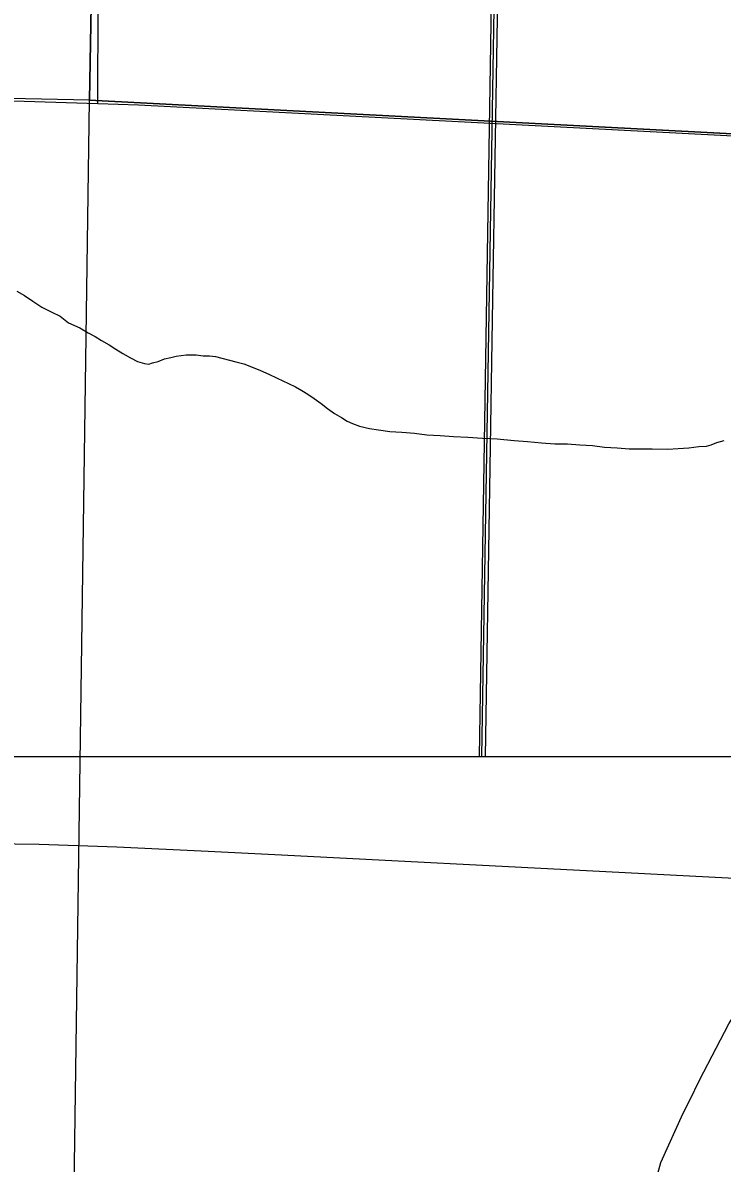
# Model space of a CAD drawing. Extents: x 0 to 68, y 0 to 52.9.
# Drawn here: x 42.738 to 43.238, y 32.478 to 33.293 of the extents above; entities that cross this region are included whole.
import ezdxf

# ---------------------------------------------------------------- set-up
doc = ezdxf.new("R2010")
doc.units = 0
for name, color, linetype in [('Default', 7, 'Continuous'), ('GM_X_County_Road', 7, 'Continuous'), ('GM_X_Minor_River', 7, 'Continuous'), ('GM_X_Township', 7, 'Continuous'), ('GM_X_Township_Road', 7, 'Continuous')]:
    doc.layers.add(name, color=color, linetype=linetype)

msp = doc.modelspace()

# ---------------------------------------------------------------- linework, layer by layer
at = {"layer": 'Default'}
msp.add_line((41.10506, 32.7683), (50.34506, 32.7683), dxfattribs=at)
for points in [[(42.25806, 34.30547), (42.80414, 34.29415), (42.78551, 33.23738), (42.25806, 33.24852)], [(43.06871, 32.7683), (43.07176, 32.95994), (43.07394, 33.09528), (43.07735, 33.29623), (43.0801, 33.4849), (43.08524, 33.81302), (43.0885, 33.98525), (43.08863, 33.99584), (43.08902, 34.02911), (43.09062, 34.16572)], [(43.06605, 32.7683), (43.08639, 33.99608), (43.08734, 34.03057), (44.30324, 34.00462), (44.28747, 32.7683)]]:
    msp.add_lwpolyline(points, dxfattribs=at)
for points in [[(42.80414, 34.29415), (43.86565, 34.24064), (43.8561, 33.20575), (43.85578, 33.18135), (42.78551, 33.23738)], [(42.78551, 33.23738), (43.85578, 33.18135), (43.84389, 32.1529), (43.84313, 32.1253), (42.77036, 32.17257)]]:
    msp.add_lwpolyline(points, close=True, dxfattribs=at)
at = {"layer": 'GM_X_County_Road'}
for points in [[(42.25806, 33.24366), (42.30209, 33.24269), (42.38088, 33.24187), (42.52856, 33.23935), (42.73862, 33.2367), (42.79134, 33.23505)], [(42.79134, 33.23505), (42.82062, 33.23413), (42.9714, 33.2263), (43.25986, 33.21135), (43.32568, 33.20788)], [(42.64392, 32.70706), (42.68084, 32.70646), (42.74934, 32.70549), (42.80509, 32.70371), (42.87046, 32.70063), (42.92292, 32.69787), (43.15494, 32.68593), (43.30214, 32.67845), (43.30984, 32.67809)], [(43.03806, 32.16233), (43.0418, 32.16982), (43.06085, 32.20791), (43.08652, 32.25719), (43.12967, 32.34203), (43.1418, 32.36716), (43.14274, 32.37037), (43.1716, 32.42838), (43.17938, 32.4431), (43.18984, 32.46545), (43.19193, 32.47025), (43.19426, 32.47812), (43.21008, 32.5133), (43.21485, 32.5225), (43.22184, 32.53677), (43.24285, 32.57703), (43.24761, 32.58479), (43.27991, 32.6328), (43.30651, 32.67348), (43.30984, 32.67809)]]:
    msp.add_lwpolyline(points, dxfattribs=at)
at = {"layer": 'GM_X_Minor_River'}
msp.add_lwpolyline([(42.73348, 33.10083), (42.73898, 33.09775), (42.74497, 33.09367), (42.75146, 33.08959), (42.75846, 33.086), (42.76445, 33.08292), (42.77044, 33.07834), (42.77844, 33.07474), (42.78444, 33.07116), (42.78943, 33.0686), (42.79393, 33.06554), (42.79942, 33.06247), (42.80441, 33.0594), (42.80941, 33.05633), (42.8149, 33.05326), (42.8199, 33.0507), (42.82491, 33.04914), (42.82792, 33.04861), (42.83044, 33.04959), (42.83447, 33.05055), (42.83901, 33.05251), (42.84354, 33.05347), (42.84757, 33.05443), (42.8511, 33.05489), (42.85462, 33.05536), (42.85763, 33.05533), (42.86165, 33.05529), (42.86667, 33.05473), (42.87119, 33.05469), (42.87571, 33.05414), (42.89024, 33.05047), (42.89575, 33.0489), (42.90126, 33.04684), (42.90776, 33.04426), (42.91377, 33.04168), (42.91977, 33.03861), (42.92777, 33.03501), (42.93277, 33.03244), (42.93726, 33.02989), (42.94176, 33.02733), (42.94625, 33.02427), (42.95124, 33.0207), (42.95573, 33.01713), (42.96072, 33.01357), (42.96571, 33.0105), (42.9697, 33.00795), (42.97371, 33.0064), (42.97871, 33.00434), (42.98573, 33.00276), (42.99225, 33.00168), (43.00028, 33.0006), (43.00881, 33.00001), (43.01785, 32.99941), (43.02688, 32.99831), (43.03642, 32.99771), (43.04596, 32.99711), (43.05601, 32.9965), (43.06655, 32.99589), (43.0771, 32.99528), (43.08914, 32.99415), (43.09868, 32.99354), (43.10872, 32.99243), (43.11826, 32.99183), (43.1273, 32.99174), (43.13634, 32.99114), (43.14538, 32.99055), (43.15391, 32.98945), (43.16295, 32.98886), (43.17148, 32.98827), (43.17952, 32.98818), (43.18806, 32.98809), (43.19911, 32.98798), (43.20665, 32.9884), (43.21419, 32.98883), (43.22124, 32.98976), (43.22677, 32.9902), (43.23029, 32.99117), (43.23433, 32.99264), (43.23937, 32.99409)], dxfattribs=at)
at = {"layer": 'GM_X_Township'}
msp.add_lwpolyline([(43.06441, 32.7683), (43.08393, 33.99592), (43.08445, 34.02868), (43.09249, 34.65268), (43.09292, 34.68642), (43.10458, 35.31419), (43.1053, 35.34562), (43.1113, 36.01383), (43.1191, 36.64269), (43.12347, 37.01757), (43.12518, 37.25841), (43.12908, 37.42523), (43.12464, 37.49311), (43.12504, 37.51468), (43.13199, 37.8314), (43.13205, 37.85841), (43.13228, 37.95106), (43.31455, 37.9477), (43.3203, 37.94792), (44.12143, 37.94309), (44.77759, 37.93161), (45.76356, 37.9078)], dxfattribs=at)
at = {"layer": 'GM_X_Township_Road'}
msp.add_lwpolyline([(42.79134, 33.23505), (42.79139, 33.24293), (42.79177, 33.29872), (42.79343, 33.41023), (42.79673, 33.6267), (42.79844, 33.74806), (42.79995, 33.89896), (42.80377, 34.11871), (42.80533, 34.25646), (42.80597, 34.29331)], dxfattribs=at)

doc.saveas('drawing.dxf')
